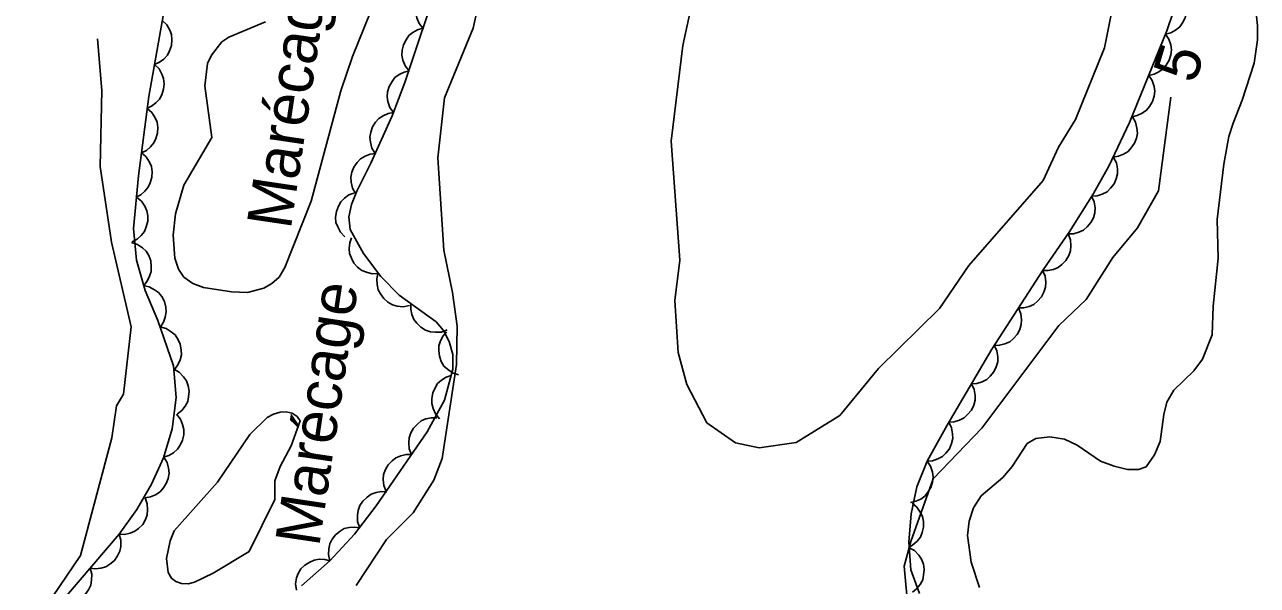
# Model space of a CAD drawing. Extents: x 282461 to 284471, y 5554090 to 5557646.
# Drawn here: x 283929.5 to 284012.5, y 5555631.2 to 5555669 of the extents above; entities that cross this region are included whole.
import ezdxf

# ---------------------------------------------------------------- set-up
doc = ezdxf.new("R2010")
doc.units = 0
for name, color, linetype in [('Niveau 1', 7, 'Continuous'), ('Niveau 2', 7, 'Continuous'), ('Niveau 4', 7, 'Continuous'), ('Niveau 44', 7, 'Continuous'), ('Niveau 7', 7, 'Continuous')]:
    doc.layers.add(name, color=color, linetype=linetype)

msp = doc.modelspace()

# ---------------------------------------------------------------- linework, layer by layer
at = {"layer": 'Niveau 1'}
for points in [[(283960.28, 5555671.37), (283959.7, 5555668.72), (283957.77, 5555664.04), (283957.32, 5555660), (283957.74, 5555653.78), (283958.32, 5555650.95), (283958.63, 5555648.67), (283958.59, 5555646.1), (283957.62, 5555639.76), (283957.05, 5555638.31), (283955.67, 5555636.12), (283953.87, 5555634.33), (283951.84, 5555631.22)], [(283934.73, 5555664.53), (283934.42, 5555668)], [(283929.53, 5555627.69), (283933.28, 5555633.24), (283935.39, 5555641.15), (283935.7, 5555643.32), (283936.18, 5555644.1), (283936.7, 5555648.64), (283935.38, 5555654.33), (283934.61, 5555659.42), (283934.73, 5555664.53)], [(284006.65, 5555664.09), (284005.82, 5555657.79), (284004.4, 5555655.28), (284002.74, 5555653.29), (284000.94, 5555650.47), (283999.11, 5555648.72), (283993.93, 5555641.82), (283990.65, 5555638.4), (283989.14, 5555634.18), (283988.71, 5555632.52), (283988.96, 5555629.59)]]:
    msp.add_lwpolyline(points, dxfattribs=at)
at = {"layer": 'Niveau 2'}
msp.add_lwpolyline([(284003, 5555671.56), (284002.17, 5555667.4), (284000.23, 5555662.57), (283999.09, 5555660.71), (283998.05, 5555658.47), (283993.06, 5555652.76), (283991.08, 5555649.86), (283986.97, 5555645.82), (283984.37, 5555642.66), (283981.43, 5555640.84), (283978.94, 5555640.49), (283977.36, 5555640.82), (283975.43, 5555642.17), (283974.07, 5555644.76), (283973.5, 5555646.91), (283973.27, 5555650.41), (283973.6, 5555653.12), (283973.02, 5555661.13), (283973.8, 5555667.56), (283976.27, 5555678.97)], dxfattribs=at)
at = {"layer": 'Niveau 4'}
for points in [[(284012.17, 5555671.62), (284012.46, 5555668.91), (284012.46, 5555667.94), (284012.24, 5555666.36), (284011.45, 5555663.87), (284010.83, 5555662.34), (284010.55, 5555661.44)], [(284010.55, 5555661.44), (284010.21, 5555659.57), (284009.76, 5555655.84), (284009.82, 5555653.24), (284009.49, 5555650.02), (284009.43, 5555648.1), (284008.76, 5555646.46), (284008.19, 5555645.67), (284006.84, 5555644.36), (284006.38, 5555643.57), (284006.16, 5555642.72), (284005.93, 5555640.91), (284005.54, 5555640.01), (284004.97, 5555639.21), (284004.46, 5555639.04), (284003.73, 5555639.04), (284002.82, 5555639.26), (284001.91, 5555639.6), (284000.33, 5555640.67), (283999.48, 5555641.06), (283998.51, 5555641.22), (283997.55, 5555641.11), (283996.98, 5555640.77), (283995.97, 5555639.24), (283995.34, 5555638.5), (283993.87, 5555637.25), (283993.37, 5555636.46), (283993.08, 5555635.55), (283992.97, 5555634.59), (283993.2, 5555632.79), (283993.77, 5555631.09)]]:
    msp.add_lwpolyline(points, dxfattribs=at)
at = {"layer": 'Niveau 44'}
for points in [[(284008.32, 5555674.3), (284006.36, 5555668.54), (284003.87, 5555662.37), (284002.46, 5555659.44), (284001.43, 5555657.61), (283999.81, 5555655), (283998.05, 5555652.47), (283994.59, 5555647.12), (283991.59, 5555642.01), (283990.24, 5555639.58), (283989.55, 5555637.86), (283989.17, 5555636.05), (283989.01, 5555634.13), (283989.15, 5555632.27), (283989.73, 5555630.69)], [(283948.15, 5555631.21), (283950.06, 5555632.88), (283951.71, 5555634.69), (283953.18, 5555636.59), (283956.61, 5555641.57), (283957.78, 5555643.69), (283958.34, 5555645.79), (283958.33, 5555646.77), (283958.09, 5555647.64), (283957.71, 5555648.38), (283957.21, 5555648.97), (283954.73, 5555650.75), (283953.49, 5555652.01), (283952.32, 5555653.56), (283951.44, 5555655.17), (283951.34, 5555656.02), (283951.51, 5555656.85), (283951.87, 5555657.75), (283952.82, 5555659.65), (283954.25, 5555662.82), (283955.11, 5555665.06), (283957.43, 5555672.07)], [(283956.32, 5555668.72), (283956.07, 5555669.05), (283955.92, 5555669.43), (283955.85, 5555669.76), (283955.87, 5555670.11), (283955.95, 5555670.47), (283956.13, 5555670.81), (283956.32, 5555671.08), (283956.59, 5555671.3), (283956.92, 5555671.48), (283957.27, 5555671.58)], [(284007.25, 5555671.17), (284007.51, 5555670.83), (284007.65, 5555670.45), (284007.72, 5555670.13), (284007.69, 5555669.78), (284007.61, 5555669.42), (284007.42, 5555669.08), (284007.24, 5555668.81), (284006.96, 5555668.6), (284006.63, 5555668.42), (284006.29, 5555668.33)], [(283938.96, 5555670.18), (283937.88, 5555664.12), (283937.2, 5555658.8), (283936.86, 5555655.25), (283937.06, 5555653.12), (283937.64, 5555651.08), (283938.49, 5555649.06), (283939.55, 5555646), (283939.73, 5555643.87), (283939.45, 5555641.77), (283938.87, 5555639.82), (283938.06, 5555638.05), (283937.07, 5555636.33), (283935.89, 5555634.67), (283932.34, 5555630.54)], [(283938.79, 5555669.24), (283939.09, 5555668.95), (283939.29, 5555668.6), (283939.41, 5555668.29), (283939.44, 5555667.94), (283939.41, 5555667.57), (283939.28, 5555667.2), (283939.13, 5555666.91), (283938.89, 5555666.65), (283938.6, 5555666.43), (283938.27, 5555666.28)], [(283955.38, 5555665.87), (283955.12, 5555666.2), (283954.98, 5555666.58), (283954.9, 5555666.9), (283954.92, 5555667.25), (283955.01, 5555667.61), (283955.19, 5555667.95), (283955.37, 5555668.23), (283955.65, 5555668.44), (283955.97, 5555668.62), (283956.32, 5555668.72)], [(284006.28, 5555668.33), (284006.51, 5555667.98), (284006.63, 5555667.6), (284006.68, 5555667.27), (284006.64, 5555666.92), (284006.53, 5555666.57), (284006.33, 5555666.24), (284006.13, 5555665.98), (284005.84, 5555665.78), (284005.51, 5555665.63), (284005.15, 5555665.55)], [(283938.27, 5555666.28), (283938.57, 5555665.99), (283938.76, 5555665.63), (283938.88, 5555665.33), (283938.91, 5555664.98), (283938.88, 5555664.61), (283938.75, 5555664.24), (283938.61, 5555663.95), (283938.36, 5555663.69), (283938.07, 5555663.47), (283937.74, 5555663.32)], [(283954.34, 5555663.05), (283954.1, 5555663.39), (283953.97, 5555663.78), (283953.91, 5555664.1), (283953.95, 5555664.45), (283954.05, 5555664.81), (283954.25, 5555665.14), (283954.44, 5555665.4), (283954.73, 5555665.61), (283955.06, 5555665.77), (283955.41, 5555665.85)], [(284005.15, 5555665.55), (284005.39, 5555665.2), (284005.51, 5555664.81), (284005.56, 5555664.49), (284005.52, 5555664.14), (284005.41, 5555663.79), (284005.21, 5555663.46), (284005.01, 5555663.2), (284004.72, 5555663), (284004.38, 5555662.84), (284004.03, 5555662.77)], [(283937.78, 5555663.32), (283938.09, 5555663.04), (283938.31, 5555662.69), (283938.44, 5555662.39), (283938.49, 5555662.04), (283938.47, 5555661.67), (283938.36, 5555661.3), (283938.23, 5555661), (283938, 5555660.74), (283937.72, 5555660.5), (283937.4, 5555660.33)], [(283953.11, 5555660.3), (283952.89, 5555660.66), (283952.79, 5555661.05), (283952.75, 5555661.38), (283952.81, 5555661.73), (283952.93, 5555662.08), (283953.14, 5555662.4), (283953.35, 5555662.65), (283953.65, 5555662.83), (283953.99, 5555662.98), (283954.35, 5555663.04)], [(284004.06, 5555662.76), (284004.27, 5555662.4), (284004.36, 5555662), (284004.39, 5555661.67), (284004.33, 5555661.33), (284004.2, 5555660.98), (284003.97, 5555660.67), (284003.76, 5555660.42), (284003.46, 5555660.24), (284003.11, 5555660.11), (284002.76, 5555660.05)], [(283937.4, 5555660.33), (283937.71, 5555660.06), (283937.92, 5555659.71), (283938.06, 5555659.41), (283938.11, 5555659.06), (283938.09, 5555658.69), (283937.98, 5555658.32), (283937.85, 5555658.02), (283937.62, 5555657.75), (283937.34, 5555657.52), (283937.01, 5555657.35)], [(283951.79, 5555657.6), (283951.59, 5555657.96), (283951.5, 5555658.36), (283951.47, 5555658.69), (283951.55, 5555659.04), (283951.68, 5555659.38), (283951.91, 5555659.69), (283952.13, 5555659.93), (283952.43, 5555660.11), (283952.78, 5555660.24), (283953.14, 5555660.29)], [(284002.79, 5555660.03), (284002.98, 5555659.66), (284003.05, 5555659.26), (284003.06, 5555658.93), (284002.97, 5555658.59), (284002.82, 5555658.25), (284002.58, 5555657.95), (284002.35, 5555657.72), (284002.03, 5555657.56), (284001.68, 5555657.45), (284001.32, 5555657.42)], [(283937.06, 5555657.35), (283937.38, 5555657.08), (283937.61, 5555656.74), (283937.75, 5555656.44), (283937.81, 5555656.1), (283937.81, 5555655.73), (283937.71, 5555655.35), (283937.59, 5555655.05), (283937.37, 5555654.77), (283937.09, 5555654.53), (283936.77, 5555654.35)], [(283951.07, 5555654.69), (283950.77, 5555654.99), (283950.59, 5555655.35), (283950.47, 5555655.66), (283950.45, 5555656.01), (283950.5, 5555656.38), (283950.64, 5555656.74), (283950.79, 5555657.03), (283951.04, 5555657.28), (283951.34, 5555657.5), (283951.67, 5555657.63)], [(284001.31, 5555657.42), (284001.49, 5555657.04), (284001.54, 5555656.64), (284001.53, 5555656.31), (284001.43, 5555655.97), (284001.26, 5555655.64), (284001.01, 5555655.36), (284000.77, 5555655.14), (284000.45, 5555654.99), (284000.09, 5555654.89), (283999.73, 5555654.88)], [(283999.73, 5555654.88), (283999.88, 5555654.49), (283999.91, 5555654.08), (283999.89, 5555653.75), (283999.77, 5555653.42), (283999.58, 5555653.1), (283999.31, 5555652.83), (283999.06, 5555652.62), (283998.74, 5555652.49), (283998.37, 5555652.41), (283998.01, 5555652.42)], [(283936.72, 5555654.31), (283937.12, 5555654.18), (283937.45, 5555653.95), (283937.7, 5555653.72), (283937.88, 5555653.42), (283938.01, 5555653.07), (283938.05, 5555652.69), (283938.05, 5555652.36), (283937.94, 5555652.03), (283937.78, 5555651.7), (283937.54, 5555651.42)], [(283953.33, 5555652.22), (283952.91, 5555652.2), (283952.52, 5555652.3), (283952.21, 5555652.42), (283951.93, 5555652.64), (283951.68, 5555652.91), (283951.51, 5555653.25), (283951.39, 5555653.56), (283951.36, 5555653.91), (283951.4, 5555654.28), (283951.52, 5555654.62)], [(283998.01, 5555652.42), (283998.18, 5555652.03), (283998.22, 5555651.63), (283998.21, 5555651.3), (283998.1, 5555650.96), (283997.93, 5555650.64), (283997.67, 5555650.35), (283997.43, 5555650.14), (283997.11, 5555650), (283996.75, 5555649.9), (283996.39, 5555649.9)], [(283955.41, 5555650.06), (283955, 5555649.98), (283954.6, 5555650.03), (283954.27, 5555650.11), (283953.97, 5555650.29), (283953.69, 5555650.53), (283953.47, 5555650.84), (283953.31, 5555651.13), (283953.24, 5555651.47), (283953.23, 5555651.85), (283953.3, 5555652.2)], [(283937.5, 5555651.41), (283937.91, 5555651.32), (283938.27, 5555651.13), (283938.54, 5555650.94), (283938.76, 5555650.66), (283938.93, 5555650.33), (283939.02, 5555649.96), (283939.06, 5555649.63), (283938.99, 5555649.29), (283938.87, 5555648.94), (283938.67, 5555648.63)], [(283957.96, 5555648.43), (283957.57, 5555648.28), (283957.16, 5555648.26), (283956.83, 5555648.29), (283956.5, 5555648.41), (283956.18, 5555648.6), (283955.91, 5555648.87), (283955.71, 5555649.13), (283955.58, 5555649.46), (283955.51, 5555649.82), (283955.52, 5555650.18)], [(283996.39, 5555649.9), (283996.55, 5555649.51), (283996.59, 5555649.11), (283996.58, 5555648.78), (283996.47, 5555648.44), (283996.3, 5555648.12), (283996.04, 5555647.83), (283995.8, 5555647.62), (283995.48, 5555647.48), (283995.12, 5555647.39), (283994.76, 5555647.38)], [(283938.64, 5555648.62), (283939.05, 5555648.52), (283939.39, 5555648.3), (283939.65, 5555648.09), (283939.84, 5555647.8), (283939.99, 5555647.46), (283940.06, 5555647.08), (283940.08, 5555646.75), (283939.99, 5555646.41), (283939.84, 5555646.07), (283939.63, 5555645.78)], [(283958.71, 5555645.4), (283958.31, 5555645.53), (283957.98, 5555645.77), (283957.74, 5555645.99), (283957.56, 5555646.3), (283957.43, 5555646.65), (283957.39, 5555647.03), (283957.4, 5555647.35), (283957.5, 5555647.69), (283957.68, 5555648.02), (283957.91, 5555648.29)], [(283994.75, 5555647.39), (283994.93, 5555647.01), (283994.99, 5555646.61), (283994.99, 5555646.28), (283994.9, 5555645.94), (283994.74, 5555645.6), (283994.49, 5555645.31), (283994.26, 5555645.08), (283993.94, 5555644.93), (283993.59, 5555644.82), (283993.23, 5555644.8)], [(283939.57, 5555645.77), (283939.93, 5555645.57), (283940.22, 5555645.27), (283940.41, 5555645), (283940.53, 5555644.67), (283940.59, 5555644.31), (283940.56, 5555643.93), (283940.5, 5555643.6), (283940.33, 5555643.29), (283940.1, 5555643), (283939.82, 5555642.77)], [(283957.45, 5555642.45), (283957.18, 5555642.77), (283957.01, 5555643.14), (283956.92, 5555643.46), (283956.92, 5555643.81), (283956.98, 5555644.18), (283957.14, 5555644.53), (283957.31, 5555644.81), (283957.57, 5555645.04), (283957.88, 5555645.24), (283958.23, 5555645.36)], [(283993.23, 5555644.8), (283993.41, 5555644.42), (283993.47, 5555644.02), (283993.47, 5555643.69), (283993.38, 5555643.35), (283993.22, 5555643.02), (283992.97, 5555642.72), (283992.74, 5555642.5), (283992.42, 5555642.34), (283992.07, 5555642.23), (283991.71, 5555642.21)], [(283939.74, 5555642.75), (283940.01, 5555642.42), (283940.16, 5555642.05), (283940.25, 5555641.73), (283940.24, 5555641.37), (283940.16, 5555641.01), (283939.99, 5555640.67), (283939.82, 5555640.39), (283939.55, 5555640.16), (283939.23, 5555639.97), (283938.88, 5555639.86)], [(283955.55, 5555640.03), (283955.4, 5555640.42), (283955.37, 5555640.83), (283955.39, 5555641.16), (283955.51, 5555641.49), (283955.69, 5555641.82), (283955.96, 5555642.09), (283956.21, 5555642.3), (283956.53, 5555642.43), (283956.9, 5555642.51), (283957.26, 5555642.51)], [(283991.7, 5555642.21), (283991.89, 5555641.84), (283991.96, 5555641.44), (283991.98, 5555641.11), (283991.89, 5555640.77), (283991.74, 5555640.43), (283991.5, 5555640.13), (283991.27, 5555639.9), (283990.96, 5555639.74), (283990.61, 5555639.62), (283990.25, 5555639.59)], [(283953.85, 5555637.56), (283953.69, 5555637.95), (283953.66, 5555638.35), (283953.68, 5555638.69), (283953.8, 5555639.02), (283953.98, 5555639.34), (283954.25, 5555639.61), (283954.5, 5555639.82), (283954.83, 5555639.96), (283955.19, 5555640.04), (283955.55, 5555640.03)], [(283938.89, 5555639.86), (283939.11, 5555639.5), (283939.21, 5555639.11), (283939.25, 5555638.78), (283939.19, 5555638.43), (283939.06, 5555638.09), (283938.85, 5555637.77), (283938.64, 5555637.52), (283938.34, 5555637.33), (283937.99, 5555637.19), (283937.64, 5555637.13)], [(283990.25, 5555639.59), (283990.48, 5555639.25), (283990.6, 5555638.86), (283990.65, 5555638.53), (283990.61, 5555638.18), (283990.5, 5555637.83), (283990.3, 5555637.5), (283990.1, 5555637.24), (283989.82, 5555637.04), (283989.48, 5555636.89), (283989.13, 5555636.81)], [(283952.06, 5555635.14), (283951.93, 5555635.54), (283951.92, 5555635.95), (283951.96, 5555636.28), (283952.09, 5555636.6), (283952.29, 5555636.91), (283952.58, 5555637.17), (283952.84, 5555637.37), (283953.17, 5555637.48), (283953.54, 5555637.54), (283953.9, 5555637.52)], [(283937.63, 5555637.12), (283937.78, 5555636.73), (283937.8, 5555636.32), (283937.78, 5555635.99), (283937.66, 5555635.66), (283937.47, 5555635.34), (283937.2, 5555635.07), (283936.94, 5555634.87), (283936.62, 5555634.74), (283936.25, 5555634.66), (283935.89, 5555634.67)], [(283989.23, 5555636.76), (283989.55, 5555636.5), (283989.78, 5555636.17), (283989.93, 5555635.87), (283989.99, 5555635.52), (283989.99, 5555635.16), (283989.9, 5555634.78), (283989.79, 5555634.48), (283989.57, 5555634.2), (283989.29, 5555633.95), (283988.98, 5555633.77)], [(283950.07, 5555632.89), (283949.97, 5555633.3), (283949.99, 5555633.7), (283950.06, 5555634.03), (283950.22, 5555634.34), (283950.45, 5555634.64), (283950.75, 5555634.87), (283951.03, 5555635.05), (283951.37, 5555635.13), (283951.74, 5555635.16), (283952.09, 5555635.11)], [(283935.89, 5555634.67), (283936, 5555634.27), (283935.99, 5555633.86), (283935.94, 5555633.53), (283935.78, 5555633.22), (283935.57, 5555632.91), (283935.27, 5555632.67), (283935, 5555632.49), (283934.66, 5555632.39), (283934.29, 5555632.35), (283933.93, 5555632.39)], [(283989.04, 5555633.77), (283989.4, 5555633.57), (283989.68, 5555633.27), (283989.87, 5555633), (283989.99, 5555632.67), (283990.05, 5555632.31), (283990.01, 5555631.92), (283989.95, 5555631.6), (283989.77, 5555631.3), (283989.54, 5555631.01), (283989.26, 5555630.78)], [(283947.81, 5555630.91), (283947.76, 5555631.33), (283947.82, 5555631.73), (283947.92, 5555632.04), (283948.12, 5555632.34), (283948.38, 5555632.6), (283948.71, 5555632.8), (283949, 5555632.94), (283949.35, 5555632.99), (283949.72, 5555632.98), (283950.07, 5555632.89)], [(283933.93, 5555632.39), (283934.04, 5555631.99), (283934.03, 5555631.58), (283933.98, 5555631.25), (283933.82, 5555630.94), (283933.61, 5555630.63), (283933.31, 5555630.39), (283933.04, 5555630.21), (283932.7, 5555630.11), (283932.33, 5555630.07), (283931.97, 5555630.11)]]:
    msp.add_lwpolyline(points, dxfattribs=at)
at = {"layer": 'Niveau 7'}
for points in [[(283953.63, 5555671.89), (283951.59, 5555666.81), (283950.8, 5555664.51), (283948.81, 5555657.08), (283947.03, 5555652.63), (283946.65, 5555651.98), (283946.15, 5555651.54), (283945.61, 5555651.24), (283944.53, 5555650.95), (283943.45, 5555650.99), (283941.57, 5555651.27), (283940.84, 5555651.54), (283940.25, 5555651.96), (283939.87, 5555652.52), (283939.63, 5555653.25), (283939.53, 5555654.79), (283939.67, 5555656.24), (283940.25, 5555658.17), (283942.13, 5555661.36), (283941.65, 5555664.85), (283941.84, 5555666.35), (283942.09, 5555666.91), (283942.8, 5555667.81), (283943.27, 5555668.12), (283945.73, 5555669.16)], [(283946.37, 5555637.01), (283946.37, 5555638.27), (283946.73, 5555639.24), (283947.46, 5555640.63), (283948.06, 5555642.3), (283947.86, 5555642.59), (283947.53, 5555642.81), (283947.13, 5555642.9), (283946.71, 5555642.89), (283946.27, 5555642.76), (283945.84, 5555642.52), (283944.67, 5555641.38), (283942.5, 5555638.17), (283939.59, 5555634.91), (283939.33, 5555634.24), (283939.08, 5555633.05), (283939.18, 5555632.11), (283939.4, 5555631.71), (283939.71, 5555631.49), (283940.09, 5555631.37), (283940.52, 5555631.34), (283940.96, 5555631.46), (283942.21, 5555632.06), (283944.63, 5555633.52), (283946.37, 5555637.01)]]:
    msp.add_lwpolyline(points, dxfattribs=at)

# ---------------------------------------------------------------- texts
at = {"layer": 'Niveau 1'}
msp.add_text('5', height=3, rotation=73.24932, dxfattribs=at).set_placement((284008.27, 5555664.92))
at = {"layer": 'Niveau 7'}
for p in [(283947.43, 5555655.13), (283949.34, 5555633.78)]:
    msp.add_text('Marécage', height=2.9999, rotation=81.51387, dxfattribs=at).set_placement(p)

doc.saveas('drawing.dxf')
